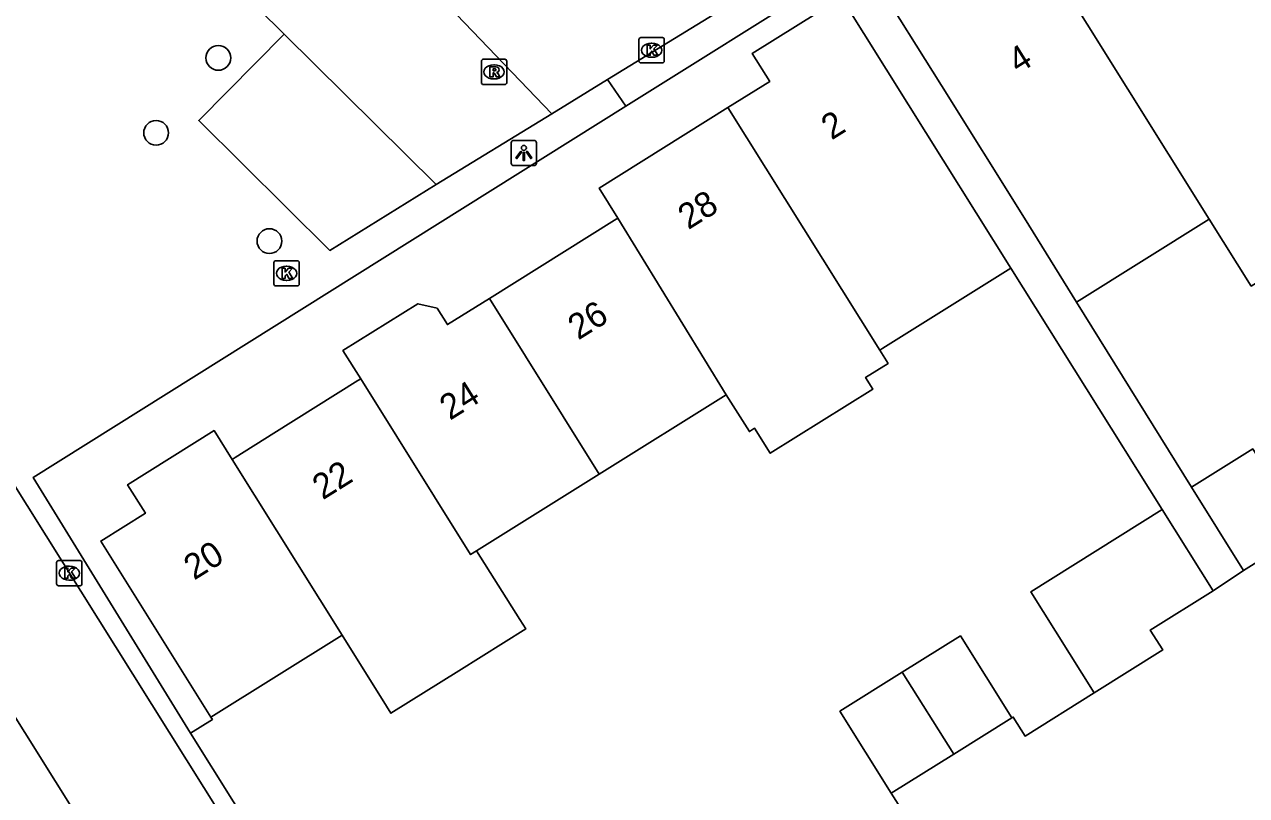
# Model space of a CAD drawing. Extents: x 157767 to 159171, y 387842 to 389425.
# Drawn here: x 158730.86 to 158779.17, y 388255.26 to 388285.76 of the extents above; entities that cross this region are included whole.
import ezdxf

# ---------------------------------------------------------------- set-up
doc = ezdxf.new("R2010")
doc.units = 0
for name, color, linetype in [('IMGEO_Boom', 7, 'Continuous'), ('IMGEO_Erf', 7, 'Continuous'), ('IMGEO_Kolk', 7, 'Continuous'), ('IMGEO_Lichtpunt', 7, 'Continuous'), ('IMGEO_Pand', 7, 'Continuous'), ('IMGEO_Pand_nummerreeks', 7, 'Continuous'), ('IMGEO_Rijbaan_lokaal_open', 7, 'Continuous'), ('IMGEO_Rioolput', 7, 'Continuous'), ('IMGEO_Voetpad_open', 7, 'Continuous')]:
    doc.layers.add(name, color=color, linetype=linetype)

msp = doc.modelspace()

# ---------------------------------------------------------------- linework, layer by layer
at = {"layer": 'IMGEO_Boom'}
for centre in [(158738.522, 388284.439), (158736.061, 388281.475), (158740.542, 388277.193)]:
    msp.add_circle(centre, 0.489, dxfattribs=at)
at = {"layer": 'IMGEO_Erf'}
msp.add_lwpolyline([(158738.227, 388258.367), (158738.285, 388258.274), (158737.42, 388257.733)], dxfattribs=at)
at = {"layer": 'IMGEO_Kolk'}
for p, q in [((158755.152, 388284.316), (158755.152, 388285.168)), ((158755.227, 388285.242), (158756.079, 388285.242)), ((158756.153, 388285.168), (158756.153, 388284.316)), ((158755.64, 388285.022), (158755.665, 388285.022)), ((158756.079, 388284.242), (158755.227, 388284.242)), ((158755.663, 388284.462), (158755.638, 388284.462)), ((158740.793, 388276.418), (158741.645, 388276.418)), ((158740.718, 388275.492), (158740.718, 388276.344)), ((158741.206, 388276.198), (158741.231, 388276.198)), ((158741.719, 388276.344), (158741.719, 388275.492)), ((158741.645, 388275.418), (158740.793, 388275.418)), ((158741.229, 388275.638), (158741.204, 388275.638)), ((158732.129, 388263.634), (158732.129, 388264.486)), ((158732.204, 388264.56), (158733.056, 388264.56)), ((158732.617, 388264.34), (158732.642, 388264.34)), ((158733.13, 388264.486), (158733.13, 388263.634)), ((158733.056, 388263.56), (158732.204, 388263.56)), ((158732.64, 388263.78), (158732.615, 388263.78))]:
    msp.add_line(p, q, dxfattribs=at)
for points in [[(158755.152, 388284.316), (158755.152, 388285.168)], [(158755.227, 388285.242), (158756.079, 388285.242)], [(158756.153, 388285.168), (158756.153, 388284.316)], [(158755.473, 388284.942), (158755.596, 388284.942), (158755.596, 388284.791), (158755.726, 388284.942), (158755.89, 388284.942), (158755.744, 388284.791), (158755.897, 388284.542), (158755.745, 388284.542), (158755.66, 388284.706), (158755.596, 388284.639), (158755.596, 388284.542), (158755.473, 388284.542), (158755.473, 388284.942)], [(158756.079, 388284.242), (158755.227, 388284.242)], [(158740.793, 388276.418), (158741.645, 388276.418)], [(158740.718, 388275.492), (158740.718, 388276.344)], [(158741.039, 388276.118), (158741.162, 388276.118), (158741.162, 388275.967), (158741.292, 388276.118), (158741.456, 388276.118), (158741.31, 388275.967), (158741.463, 388275.718), (158741.311, 388275.718), (158741.226, 388275.882), (158741.162, 388275.815), (158741.162, 388275.718), (158741.039, 388275.718), (158741.039, 388276.118)], [(158741.719, 388276.344), (158741.719, 388275.492)], [(158741.645, 388275.418), (158740.793, 388275.418)], [(158732.129, 388263.634), (158732.129, 388264.486)], [(158732.204, 388264.56), (158733.056, 388264.56)], [(158733.13, 388264.486), (158733.13, 388263.634)], [(158732.45, 388264.26), (158732.573, 388264.26), (158732.573, 388264.109), (158732.703, 388264.26), (158732.867, 388264.26), (158732.721, 388264.109), (158732.874, 388263.86), (158732.722, 388263.86), (158732.637, 388264.024), (158732.573, 388263.957), (158732.573, 388263.86), (158732.45, 388263.86), (158732.45, 388264.26)], [(158733.056, 388263.56), (158732.204, 388263.56)]]:
    msp.add_lwpolyline(points, dxfattribs=at)
for centre, start, end in [((158755.229, 388285.166), 91.552, 178.448), ((158755.229, 388285.166), 91.552, 178.448), ((158756.077, 388285.166), 1.552, 88.448), ((158756.077, 388285.166), 1.552, 88.448), ((158755.229, 388284.318), 181.552, 268.448), ((158755.229, 388284.318), 181.552, 268.448), ((158756.077, 388284.318), 271.552, 358.448), ((158756.077, 388284.318), 271.552, 358.448), ((158740.795, 388276.342), 91.552, 178.448), ((158740.795, 388276.342), 91.552, 178.448), ((158741.643, 388276.342), 1.552, 88.448), ((158741.643, 388276.342), 1.552, 88.448), ((158740.795, 388275.494), 181.552, 268.448), ((158740.795, 388275.494), 181.552, 268.448), ((158741.643, 388275.494), 271.552, 358.448), ((158741.643, 388275.494), 271.552, 358.448), ((158732.206, 388264.484), 91.552, 178.448), ((158732.206, 388264.484), 91.552, 178.448), ((158733.054, 388264.484), 1.552, 88.448), ((158733.054, 388264.484), 1.552, 88.448), ((158732.206, 388263.636), 181.552, 268.448), ((158732.206, 388263.636), 181.552, 268.448), ((158733.054, 388263.636), 271.552, 358.448), ((158733.054, 388263.636), 271.552, 358.448)]:
    msp.add_arc(centre, 0.0765, start, end, dxfattribs=at)
for centre, major_axis, ratio, start_param, end_param in [((158755.639, 388284.742), (-0.387, 0.002), 0.722429, 4.712389, 7.853982), ((158755.664, 388284.742), (-0.39, 0.002), 0.717154, 1.570796, 4.712389), ((158741.205, 388275.918), (-0.387, 0.002), 0.722429, 4.712389, 7.853982), ((158741.23, 388275.918), (-0.39, 0.002), 0.717154, 1.570796, 4.712389), ((158732.616, 388264.06), (-0.387, 0.002), 0.722429, 4.712389, 7.853982), ((158732.641, 388264.06), (-0.39, 0.002), 0.717154, 1.570796, 4.712389)]:
    msp.add_ellipse(centre, major_axis=major_axis, ratio=ratio, start_param=start_param, end_param=end_param, dxfattribs=at)
at = {"layer": 'IMGEO_Lichtpunt'}
for p, q in [((158750.103, 388281.083), (158750.103, 388280.276)), ((158750.103, 388281.083), (158750.103, 388280.276)), ((158751.005, 388281.178), (158750.197, 388281.178)), ((158751.005, 388281.178), (158750.197, 388281.178)), ((158751.099, 388280.276), (158751.099, 388281.083)), ((158751.099, 388280.276), (158751.099, 388281.083)), ((158750.197, 388280.182), (158751.005, 388280.182)), ((158750.197, 388280.182), (158751.005, 388280.182))]:
    msp.add_line(p, q, dxfattribs=at)
for points in [[(158750.477, 388280.747), (158750.516, 388280.719), (158750.328, 388280.457), (158750.29, 388280.484), (158750.477, 388280.747)], [(158750.689, 388280.719), (158750.727, 388280.746), (158750.914, 388280.484), (158750.875, 388280.456), (158750.689, 388280.719)], [(158750.579, 388280.699), (158750.626, 388280.699), (158750.626, 388280.377), (158750.579, 388280.377), (158750.579, 388280.699)]]:
    msp.add_lwpolyline(points, dxfattribs=at)
msp.add_circle((158750.602, 388280.881), 0.0994, dxfattribs=at)
for centre, start, end in [((158750.197, 388281.083), 90, 180), ((158750.197, 388281.083), 90, 180), ((158751.005, 388281.083), 0, 90), ((158751.005, 388281.083), 0, 90), ((158750.197, 388280.276), 180, 270), ((158750.197, 388280.276), 180, 270), ((158751.005, 388280.276), 270, 0), ((158751.005, 388280.276), 270, 360)]:
    msp.add_arc(centre, 0.0946, start, end, dxfattribs=at)
at = {"layer": 'IMGEO_Pand'}
for points in [[(158771.263, 388288.358), (158777.702, 388278.066)], [(158772.453, 388274.781), (158770.398, 388278.095), (158767.115, 388283.341), (158764.463, 388287.579)], [(158758.669, 388282.473), (158760.324, 388283.509), (158759.631, 388284.616), (158763.162, 388286.826)], [(158763.162, 388286.826), (158765.814, 388282.588), (158769.857, 388276.129)], [(158754.312, 388278.103), (158753.583, 388279.29), (158758.669, 388282.473)], [(158758.669, 388282.473), (158764.67, 388272.883)], [(158777.702, 388278.066), (158779.361, 388275.415), (158787.47, 388280.49), (158787.015, 388281.216)], [(158749.236, 388274.927), (158754.19, 388278.027), (158754.312, 388278.103)], [(158754.312, 388278.103), (158758.602, 388271.119)], [(158777.702, 388278.066), (158772.453, 388274.781)], [(158769.857, 388276.129), (158764.788, 388272.957), (158764.67, 388272.883)], [(158749.236, 388274.927), (158747.578, 388273.89), (158747.17, 388274.543), (158746.412, 388274.717), (158743.449, 388272.864), (158744.15, 388271.744)], [(158753.584, 388267.978), (158749.236, 388274.927)], [(158764.67, 388272.883), (158764.999, 388272.357), (158764.113, 388271.803), (158764.402, 388271.341), (158760.343, 388268.801), (158759.725, 388269.789), (158759.516, 388269.658), (158758.602, 388271.119)], [(158744.15, 388271.744), (158744.043, 388271.677), (158740.715, 388269.595), (158739.183, 388268.636), (158739.063, 388268.561)], [(158748.734, 388264.945), (158748.496, 388264.796), (158744.15, 388271.744)], [(158758.602, 388271.119), (158753.584, 388267.978)], [(158739.063, 388268.561), (158738.351, 388269.699), (158734.931, 388267.56), (158735.637, 388266.432), (158733.871, 388265.326), (158738.227, 388258.367)], [(158781.476, 388265.688), (158779.418, 388268.977), (158776.999, 388267.463)], [(158743.412, 388261.61), (158739.063, 388268.561)], [(158753.584, 388267.978), (158748.734, 388264.945)], [(158776.999, 388267.463), (158779.054, 388264.172)], [(158773.152, 388259.327), (158770.65, 388263.325), (158775.842, 388266.574)], [(158775.842, 388266.574), (158777.851, 388263.363)], [(158779.054, 388264.172), (158781.476, 388265.688)], [(158748.734, 388264.945), (158750.445, 388262.224), (158750.677, 388261.855), (158748.03, 388260.198), (158745.347, 388258.518), (158745.168, 388258.804), (158743.412, 388261.61)], [(158777.851, 388263.363), (158775.368, 388261.809), (158775.861, 388261.022), (158773.152, 388259.327)], [(158743.412, 388261.61), (158738.227, 388258.367)], [(158769.893, 388258.336), (158767.863, 388261.581), (158765.564, 388260.142)], [(158765.564, 388260.142), (158763.098, 388258.599), (158765.129, 388255.354)], [(158767.595, 388256.898), (158765.564, 388260.142)], [(158767.595, 388256.898), (158769.893, 388258.336)], [(158765.129, 388255.354), (158767.595, 388256.898)]]:
    msp.add_lwpolyline(points, dxfattribs=at)
at = {"layer": 'IMGEO_Rijbaan_lokaal_open'}
for points in [[(158753.914, 388283.586), (158771.97, 388294.656)], [(158741.126, 388285.372), (158735.926, 388290.522)], [(158747.941, 388286.153), (158751.704, 388282.231)], [(158741.126, 388285.372), (158747.13, 388279.426)], [(158751.704, 388282.231), (158753.914, 388283.586)], [(158751.704, 388282.231), (158747.13, 388279.426)], [(158723.372, 388278.281), (158729.583, 388268.931), (158741.436, 388250), (158747, 388241.052), (158749.699, 388236.721), (158750.346, 388235.683)], [(158779.054, 388264.172), (158777.851, 388263.363)], [(158754.146, 388220.596), (158749.112, 388228.601), (158735.718, 388250), (158727.22, 388263.567)], [(158773.152, 388259.327), (158770.419, 388257.618), (158769.949, 388258.371), (158769.893, 388258.336)], [(158765.129, 388255.354), (158765.698, 388254.447), (158763.077, 388252.807), (158760.385, 388251.122), (158759.848, 388251.981), (158759.688, 388251.878)]]:
    msp.add_lwpolyline(points, dxfattribs=at)
at = {"layer": 'IMGEO_Rioolput'}
for p, q in [((158748.923, 388283.459), (158748.923, 388284.311)), ((158748.998, 388284.385), (158749.85, 388284.385)), ((158749.411, 388284.165), (158749.436, 388284.165)), ((158749.924, 388284.311), (158749.924, 388283.459)), ((158749.434, 388283.605), (158749.409, 388283.605)), ((158749.85, 388283.385), (158748.998, 388283.385))]:
    msp.add_line(p, q, dxfattribs=at)
for points in [[(158748.923, 388283.459), (158748.923, 388284.311)], [(158748.998, 388284.385), (158749.85, 388284.385)], [(158749.512, 388284.083), (158749.26, 388284.085), (158749.26, 388283.685)], [(158749.924, 388284.311), (158749.924, 388283.459)], [(158749.26, 388283.685), (158749.384, 388283.685), (158749.384, 388283.847), (158749.395, 388283.847)], [(158749.438, 388284.004), (158749.384, 388284.004), (158749.384, 388283.923)], [(158749.384, 388283.923), (158749.436, 388283.923)], [(158749.442, 388283.818), (158749.513, 388283.685), (158749.653, 388283.685), (158749.588, 388283.811)], [(158749.85, 388283.385), (158748.998, 388283.385)]]:
    msp.add_lwpolyline(points, dxfattribs=at)
for centre, radius, start, end in [((158749, 388284.309), 0.0765, 91.552, 178.448), ((158749, 388284.309), 0.0765, 91.552, 178.448), ((158749.848, 388284.309), 0.0765, 1.552, 88.448), ((158749.848, 388284.309), 0.0765, 1.552, 88.448), ((158749.394, 388283.794), 0.0533, 26.0293, 88.6989), ((158749.42, 388284.112), 0.19, 274.7715, 282.9687), ((158749.444, 388283.908), 0.0964, 77.0061, 93.1865), ((158749.458, 388283.965), 0.0378, 276.6634, 79.6772), ((158749.511, 388283.973), 0.109, 350.3612, 89.416), ((158749.509, 388283.973), 0.112, 277.5842, 350.9817), ((158749.493, 388283.758), 0.108, 29.5134, 73.7905), ((158749, 388283.461), 0.0765, 181.552, 268.448), ((158749, 388283.461), 0.0765, 181.552, 268.448), ((158749.848, 388283.461), 0.0765, 271.552, 358.448), ((158749.848, 388283.461), 0.0765, 271.552, 358.448)]:
    msp.add_arc(centre, radius, start, end, dxfattribs=at)
for centre, major_axis, ratio, start_param, end_param in [((158749.41, 388283.885), (-0.387, 0.002), 0.722429, 4.712389, 7.853982), ((158749.435, 388283.885), (-0.39, 0.002), 0.717154, 1.570796, 4.712389)]:
    msp.add_ellipse(centre, major_axis=major_axis, ratio=ratio, start_param=start_param, end_param=end_param, dxfattribs=at)
at = {"layer": 'IMGEO_Voetpad_open'}
for points in [[(158754.633, 388282.527), (158762.691, 388287.577)], [(158747.13, 388279.426), (158742.93, 388276.824), (158737.745, 388281.958), (158741.126, 388285.372)], [(158753.914, 388283.586), (158754.633, 388282.527)], [(158737.42, 388257.733), (158731.197, 388267.839), (158754.633, 388282.527)], [(158775.842, 388266.574), (158769.857, 388276.129)], [(158772.453, 388274.781), (158776.999, 388267.463)], [(158737.42, 388257.733), (158739.118, 388255.018), (158743.908, 388247.396)]]:
    msp.add_lwpolyline(points, dxfattribs=at)

# ---------------------------------------------------------------- texts
at = {"layer": 'IMGEO_Pand_nummerreeks'}
for s, rotation, p in [('4', 32.045, (158770.151, 388283.793)), ('2', 32.0455, (158762.767, 388281.169)), ('28', 32.0455, (158757.103, 388277.623)), ('26', 32.0341, (158752.752, 388273.259)), ('24', 32.0398, (158747.679, 388270.084)), ('22', 32.0398, (158742.65, 388266.936)), ('20', 31.9252, (158737.563, 388263.762))]:
    msp.add_text(s, height=1, rotation=rotation, dxfattribs=at).set_placement(p)

doc.saveas('drawing.dxf')
